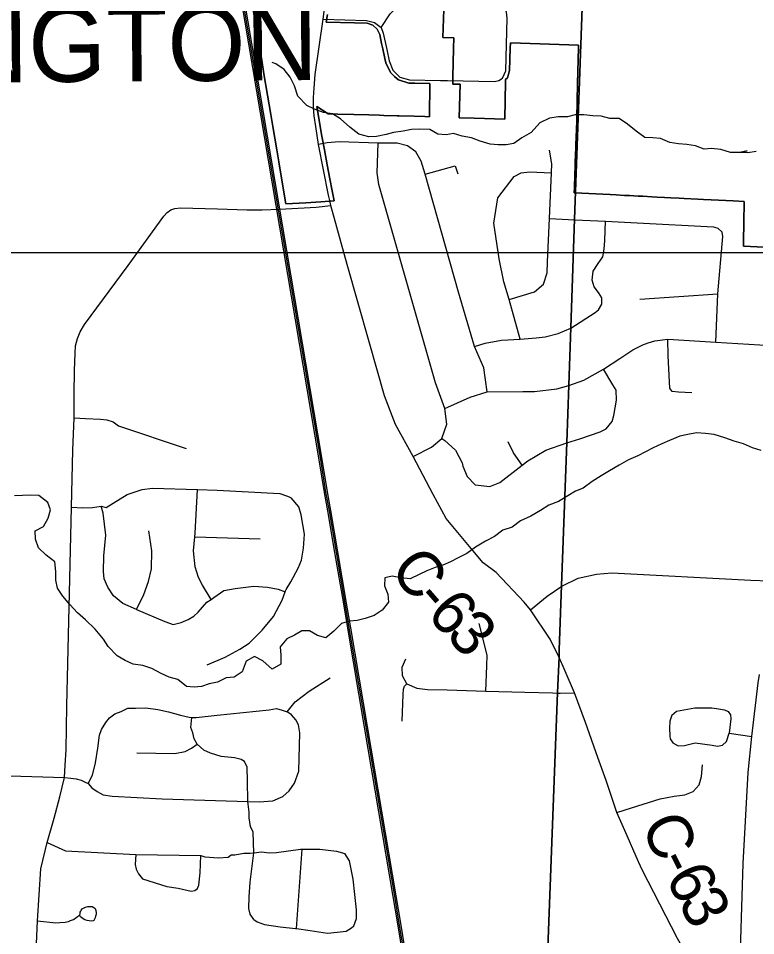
# Model space of a CAD drawing. Extents: x 114604 to 551442, y 316898 to 567001.
# Drawn here: x 190071 to 194989, y 425883 to 431999 of the extents above; entities that cross this region are included whole.
import ezdxf

# ---------------------------------------------------------------- set-up
doc = ezdxf.new("R2010")
doc.units = 0
for name, color, linetype in [('GE_P_Alignment_1000_Bearings', 7, 'Continuous'), ('GE_P_Alignment_1000_Cardinal_Points', 7, 'Continuous'), ('GE_P_Alignment_100_Cardinal_Points', 7, 'Continuous'), ('GE_P_Alignment_100_Stations', 7, 'Continuous'), ('GE_P_Alignment_500_Bearings', 7, 'Continuous'), ('GE_P_Alignment_500_Distances', 7, 'Continuous'), ('PM_P_Cells', 7, 'Continuous'), ('PM_P_CL_Double_Solid', 7, 'Continuous'), ('SH_Named_Boundary', 7, 'Continuous')]:
    doc.layers.add(name, color=color, linetype=linetype)

msp = doc.modelspace()

# ---------------------------------------------------------------- linework, layer by layer
at = {"layer": 'GE_P_Alignment_1000_Bearings'}
for points in [[(194365.8, 416106.4), (194040.3, 417642.3), (193988.2, 417917.2), (193943.6, 418137.9), (193686.3, 419637.6), (193638.2, 419940), (193132.2, 422913.2), (192988.9, 423782), (192925, 424119.1), (192872.6, 424385.3), (192811.2, 424734.3), (192656.6, 425634.3), (192601.8, 425962.5), (192571.4, 426144.1), (192380.2, 427272.7), (192268.7, 427932.4), (192241, 428095.8), (192182.9, 428437.6), (192135.6, 428714), (192112.7, 428837.5), (192075.5, 429068.2), (191479.1, 432593.1)], [(194375.7, 416108.4), (194050.2, 417644.3), (193998.1, 417919.1), (193953.5, 418139.8), (193696.2, 419639.3), (193648.1, 419941.6), (193142.1, 422914.8), (192998.8, 423783.8), (192920, 424248.8), (192892.4, 424389), (192831, 424737.7), (192676.4, 425637.6), (192621.6, 425965.8), (192591.2, 426147.4), (192400, 427276.1), (192288.5, 427935.7), (192260.8, 428099.2), (192202.7, 428440.9), (192155.4, 428717.5), (192132.6, 428840.9), (192095.3, 429071.5), (191499, 432596.5)], [(192775.4, 425001.8), (192666.5, 425636), (192611.7, 425964.2), (192581.3, 426145.7), (192390.1, 427274.4), (192278.6, 427934), (192250.9, 428097.5), (192192.8, 428439.3), (192145.5, 428715.8), (192122.7, 428839.2), (192085.4, 429069.8), (191533, 432335)]]:
    msp.add_lwpolyline(points, dxfattribs=at)
at = {"layer": 'GE_P_Alignment_1000_Cardinal_Points'}
msp.add_line((193684, 427500.2), (193781, 427502.4), dxfattribs=at)
for points in [[(193188.1, 427513.5), (193196.5, 427681.1), (193197, 427752.1), (193145.1, 427964.3)], [(192632.2, 427312.5), (192637.1, 427491.3), (192639.1, 427525.6), (192646, 427546.4), (192661.5, 427562), (192632.7, 427614.2), (192630.2, 427673.7), (192654.5, 427728.2)], [(192661.5, 427562), (192728.6, 427532.5), (192800.7, 427524.3), (192930.3, 427521.7), (193188.1, 427513.5), (193450, 427505.5), (193634.5, 427500.7), (193669.4, 427499.8), (193684, 427500.2)], [(194063.3, 426703), (194159.8, 426735), (194352.5, 426795.2), (194445.6, 426812.4), (194516.6, 426820.9), (194571.5, 426843.3), (194611.4, 426887.3), (194628.3, 426944.1), (194633.3, 427022.4)], [(191288.6, 426418.1), (191314.8, 426407.5), (191405.6, 426400.8), (191470.7, 426405.1), (191491.6, 426420.4), (191514.9, 426422.3)]]:
    msp.add_lwpolyline(points, dxfattribs=at)
at = {"layer": 'GE_P_Alignment_100_Cardinal_Points'}
for p, q in [((194216, 430127.3), (194737.1, 430162.2)), ((191247.5, 428541.3), (191684.9, 428528.4)), ((194812.6, 427231.9), (194962.4, 427211.4)), ((191926.6, 425929.3), (191963.1, 426459.1))]:
    msp.add_line(p, q, dxfattribs=at)
for points in [[(192491, 431938.4), (192550.6, 432028.5), (192633.3, 432111.2), (192690.1, 432139.2), (192752.9, 432147.2), (192861.1, 432145.3)], [(193300.9, 431599.1), (193322.1, 431649.7), (193331.4, 431999.1), (193326.1, 432039.9), (193308.2, 432077), (193262.5, 432120)], [(192104.4, 431993.2), (192393, 431984.5), (192446.2, 431970.4), (192491, 431938.4), (192503.6, 431900.4), (192528.1, 431790.5), (192543.6, 431715.3), (192568.1, 431653.6), (192615.9, 431606), (192680.9, 431588.2), (192887, 431584.4), (192932.4, 431583.6)], [(192932.4, 431583.6), (193246, 431578.1), (193275.1, 431584.2), (193300.9, 431599.1)], [(193197.9, 429508), (193174.8, 429668.3), (193113.1, 429810.2), (193007.3, 430174), (192785.4, 430958.7), (192757.6, 431047.5), (192722.2, 431107.6), (192666.1, 431149.2), (192598.3, 431165.7), (192471.6, 431167.2), (192211.4, 431176.4), (192130.6, 431168.7), (192073.6, 431158.4)], [(192703.6, 429077), (192825.9, 429139.9), (192896.1, 429198), (192929.8, 429293.3), (192914.9, 429398.1), (192853.9, 429567.9), (192644.7, 430299.3), (192476.5, 430890.2), (192464.8, 430969.7), (192471.6, 431167.2)], [(193344.9, 430124.8), (193513.7, 430176), (193573.3, 430227), (193598, 430301.5), (193601.5, 430376), (193613.5, 430665), (193626.2, 430968.8), (193628.8, 431028.2), (193614.5, 431120.5)], [(192785.4, 430958.7), (192984.5, 431014.9), (193001.9, 430962)], [(193417.4, 429860.6), (193344.9, 430124.8), (193310, 430242.7), (193278.3, 430394.5), (193243.2, 430632.9), (193269.2, 430801.6), (193377.4, 430943.1), (193425, 430969.4), (193481, 430975.3), (193626.2, 430968.8)], [(190191.9, 425828), (190198.6, 425980.8), (190222.2, 426327.4), (190264.3, 426503), (190310, 426665.7), (190347.2, 426807.4), (190379.2, 426936.2), (190383.9, 427020.4), (190389.2, 427122), (190394.9, 427414.6), (190412, 428168.2), (190426.2, 428739.6), (190435.6, 429119), (190442.7, 429334.3), (190442.4, 429495.8), (190446.5, 429647.7), (190450.9, 429765.8), (190453.1, 429816.2), (190465.8, 429863.2), (190483.7, 429907.6), (190512.8, 429957.3), (190803.4, 430351.8), (191040.7, 430679), (191063.4, 430703.3), (191088.4, 430723), (191115.6, 430731.8), (191152.2, 430735.4), (191398.8, 430727.6), (191595.9, 430722.1), (191696.6, 430721), (191814.7, 430727.1), (192057.1, 430739.5), (192155.7, 430750.4)], [(193113.1, 429810.2), (193184.4, 429832.7), (193294.4, 429852.1), (193417.4, 429860.6), (193524.6, 429867.6), (193585.4, 429874.6), (193671.9, 429897.7), (193756.7, 429933.6), (193918.6, 430038.4), (193940.1, 430056.2), (193962.1, 430092.3), (193961.9, 430134.6), (193939.5, 430170.5), (193911.7, 430208.2), (193897.7, 430252.9), (193905.1, 430313.4), (193938.6, 430364.2), (193968.8, 430408.3), (193979.1, 430460.6), (193982.5, 430518.1), (193988.3, 430645.7)], [(193613.5, 430665), (193782.5, 430656.3), (193988.3, 430645.7), (194198.2, 430636.1), (194706.8, 430609.5), (194736.7, 430600.5), (194765.2, 430573.4)], [(194722.2, 429838.6), (194737.1, 430162.2), (194770.8, 430545.2), (194765.2, 430573.4)], [(192914.9, 429398.1), (193084.3, 429473.3), (193197.9, 429508), (193435.5, 429510.3), (193512.9, 429510.4), (193663.3, 429529.1), (193743.1, 429549.7), (193841.9, 429585.5), (193974.9, 429658.5), (194083.5, 429730.3), (194169.5, 429789.6), (194235.3, 429822.5), (194271.4, 429835.2), (194317.4, 429849.3), (194402.2, 429858.6), (194722.2, 429838.6), (195090.5, 429817.5)], [(194563.1, 429501.8), (194473.3, 429506.1), (194432.1, 429510.8), (194415.7, 429533.2), (194414.2, 429575.6), (194405.5, 429747.7), (194402.2, 429858.6)], [(192896.1, 429198), (192916.1, 429184.7), (192987.1, 429120.5), (193030.7, 429035.3), (193036.5, 429013.9), (193065.7, 428943.8), (193118.8, 428889.4), (193214.9, 428876.3), (193282.3, 428904.6), (193431.5, 429019.9), (193469.7, 429048.1), (193588.9, 429119.2), (193729.5, 429167.8), (193815.2, 429194.6), (193951.1, 429241.2), (193991.6, 429261.2), (194031.5, 429310.3), (194043.9, 429349.6), (194061.2, 429453.6), (194057.5, 429519.2), (194036.5, 429556), (193974.9, 429658.5)], [(190442.7, 429334.3), (190518.3, 429330.5), (190619.8, 429326.1), (190660.7, 429322), (190703.3, 429308.4), (190739.1, 429280.9), (191189.7, 429131.6)], [(193431.5, 429019.9), (193373.2, 429102.4), (193337.3, 429175)], [(190426.2, 428739.6), (190500, 428735.8), (190565.1, 428736.2), (190623.2, 428747.1), (190657.8, 428738.1), (190796.7, 428824.8), (190897, 428857.7), (190965.1, 428867), (191266.9, 428856.7), (191396.7, 428852.2), (191814.2, 428829.6), (191860, 428815), (191877.9, 428808.8), (191891.8, 428800.7)], [(191356.8, 428124.9), (191299.5, 428219.9), (191272.1, 428270.4), (191251, 428342.7), (191240.2, 428449.1), (191247.5, 428541.3), (191249.5, 428567.2), (191266.9, 428856.7)], [(191329.5, 427688.5), (191450, 427739.3), (191548.5, 427792.3), (191611, 427831.7), (191697.9, 427919), (191772.9, 428010.3), (191830.1, 428119.9), (191850.5, 428175.5), (191852.8, 428181.8), (191858.1, 428191), (191887.5, 428241.5), (191938.5, 428333.2), (191959.1, 428385.1), (191974, 428467.1), (191979, 428559.2), (191958.5, 428687.7), (191941.1, 428742), (191891.8, 428800.7)], [(190859.9, 428056.4), (190768.4, 428097.5), (190705, 428148.3), (190667.7, 428206.9), (190644.4, 428261.3), (190638.9, 428311.4), (190642.1, 428415.6), (190655.7, 428551.7), (190636.5, 428698.5), (190623.2, 428747.1)], [(190859.9, 428056.4), (190909, 428158.1), (190940, 428244), (190958.9, 428327.9), (190962.3, 428448.1), (190941.9, 428582.6)], [(193486.2, 428054.9), (193598.4, 428147), (193695.5, 428213.6), (193805.6, 428266.9), (193928.3, 428292), (194028.5, 428301.4), (194955.5, 428252.6), (195075.4, 428249.1)], [(190859.9, 428056.4), (191048.9, 427976.2), (191102.7, 427957.6), (191156.8, 427971), (191203, 427990.5), (191241.2, 428012.2), (191271.5, 428039.9), (191328.2, 428105.4), (191356.8, 428124.9), (191374.5, 428137), (191441.1, 428184.3), (191517.2, 428197.5), (191641.3, 428212.2), (191733.2, 428207.2), (191804.9, 428192.4), (191850.5, 428175.5)], [(191863.6, 427376), (191918.3, 427441.5), (192011.1, 427512.7), (192150, 427601.3)], [(190535.8, 426896.5), (190565.5, 426953.3), (190586.4, 427035.3), (190601.5, 427133.3), (190612.5, 427219.4), (190626.9, 427257.3), (190655.4, 427303.1), (190679.8, 427334.9), (190714, 427360.6), (190756.2, 427376.1), (190802.4, 427399.7), (190852.4, 427399.1), (190922.4, 427402.4), (191002.2, 427391.5), (191072, 427374.7), (191151.7, 427353.7), (191209.5, 427339.1), (191227.6, 427338.1), (191257.5, 427336.6), (191397.6, 427353.1), (191743.8, 427387.3), (191793.9, 427396.8), (191831.7, 427386.4), (191863.6, 427376)], [(194429.3, 427352.2), (194460.5, 427378.4), (194583.4, 427401), (194695.8, 427402.4), (194726.8, 427396.9), (194781.2, 427387.7), (194805.4, 427376.3), (194820.8, 427354.3), (194823.3, 427327.6), (194812.6, 427231.9)], [(191641.9, 425991.4), (191616.4, 426025.4), (191608, 426063.4), (191611.1, 426142.2), (191616.7, 426240.2), (191641.4, 426435.3), (191637, 426572.9), (191618.6, 426610.8), (191611.6, 426667.3), (191610.1, 426705.3), (191600.9, 426777.6), (191600.5, 426915.9), (191597.5, 427006.1), (191579.9, 427044.4), (191558.1, 427056.7), (191512.3, 427069.2), (191424.4, 427078.2), (191352.7, 427099), (191309, 427119.5), (191263.9, 427158.7), (191243.9, 427194.4), (191234.3, 427234.6), (191222.7, 427270.8), (191227.6, 427338.1)], [(191600.9, 426777.6), (191676.8, 426774.7), (191768.8, 426781.7), (191835.2, 426811.1), (191877.6, 426848.7), (191912.1, 426900.4), (191941, 426980.3), (191948, 427234.8), (191938.6, 427289), (191923, 427321.2), (191893.3, 427355.6), (191863.6, 427376)], [(194429.3, 427352.2), (194417, 427313.3), (194414.5, 427267.8), (194416.1, 427212.4), (194418.9, 427194.8), (194435.9, 427168), (194472.5, 427149.2), (194513.6, 427150.7), (194585.1, 427168.6), (194698.6, 427152.5), (194733.3, 427144.9), (194767.8, 427153.4), (194795, 427176.2), (194812.6, 427231.9)], [(190861, 427102.4), (191114.8, 427097.6), (191184.9, 427110.9), (191225.2, 427132.5), (191263.9, 427158.7)], [(190379.2, 426936.2), (190421.8, 426932.1), (190457.5, 426928), (190489.6, 426918.7), (190511.4, 426908.5), (190535.8, 426896.5), (190562.1, 426868.9), (190596.1, 426843.1), (190637.9, 426822.3), (190697.8, 426813.6), (191029.4, 426795.9), (191387.1, 426783.9), (191600.9, 426777.6)], [(190264.3, 426503), (190386.3, 426447.2), (190855.1, 426424.7), (191288.6, 426418.1)], [(190855.1, 426424.7), (190851.2, 426358.1), (190856.5, 426325.4), (190872.3, 426294.6), (190900, 426262.1), (191061.2, 426210.7), (191136.2, 426199.2), (191224, 426179.2), (191248.9, 426183.7), (191266.9, 426196.7), (191274.5, 426218.3), (191284.2, 426301.8), (191288.6, 426418.1)], [(191514.9, 426422.3), (191574.1, 426431.7), (191616.9, 426432.7), (191641.4, 426435.3), (191693.2, 426441), (191744, 426435.9), (191792.8, 426437.2), (191953.1, 426459), (191963.1, 426459.1), (192083, 426459.6), (192192.8, 426446.4), (192248.6, 426429.7)], [(192309, 425948), (192327.5, 425995.9), (192326.2, 426054.1), (192304.6, 426258.8), (192280, 426381.3), (192248.6, 426429.7)], [(190198.6, 425980.8), (190320.9, 425967.9), (190348.1, 425970.6), (190382.7, 425973.3), (190406.2, 425977.2), (190419.8, 425983.5), (190438.3, 425991), (190454.4, 426001.1), (190466.7, 426009.8), (190479.6, 426018.1), (190482.7, 426028.5), (190483.8, 426038.4), (190487.5, 426045.9), (190491.2, 426053.4), (190496.7, 426061.3), (190504.7, 426065.8), (190519.5, 426072.1), (190533.7, 426078), (190562.8, 426076.2), (190575.2, 426071.3), (190584, 426062.7), (190589, 426050.3), (190590.4, 426035.5), (190589.5, 426023.9), (190588.6, 426020.2), (190586.8, 426011.9), (190583.2, 426000.7), (190579.5, 425992.1), (190574.6, 425984.6), (190569.7, 425980.8), (190559.8, 425979.5), (190543.7, 425980.6), (190530, 425983), (190515.2, 425989.1), (190502.7, 425994), (190493.7, 426000.9), (190486.5, 426007.5), (190481.9, 426018)], [(191641.9, 425991.4), (191663.7, 425975.2), (191713.4, 425956.6), (191817.2, 425941.4), (191919, 425930.3), (191926.6, 425929.3), (192016.8, 425917.2), (192132.6, 425899.9), (192198.6, 425905.2), (192256.6, 425912.5), (192292.9, 425934.2), (192309, 425948)]]:
    msp.add_lwpolyline(points, dxfattribs=at)
at = {"layer": 'GE_P_Alignment_100_Stations'}
for points in [[(192133.4, 432024.4), (192125.1, 431974.1), (192313.6, 431969.4), (192397.2, 431967.3), (192434.7, 431954), (192464.4, 431927.4), (192481.5, 431891.4), (192494.2, 431831), (192501.9, 431794.7), (192515.5, 431729.9), (192521.4, 431701.9), (192552.6, 431636.7), (192579, 431611.2), (192597.7, 431596.1), (192607.2, 431589.2), (192676.1, 431567.3), (192715.9, 431566.4), (192816.4, 431564), (192813.2, 431342.2), (192781.4, 431343.2), (192711.5, 431345.4), (192611.7, 431348.6), (192598.8, 431349), (192508.4, 431351.5), (192479.4, 431352.3), (192407.9, 431354.3), (192308.1, 431357.1), (192202.8, 431360), (192137.2, 431361.9), (192061, 431410.4), (192094.8, 431213.1), (192112.4, 431121.9), (192131, 431023), (192149.2, 430928), (192164.4, 430849.3), (192177.1, 430783), (192088.2, 430774.9), (191988.5, 430769.4), (191854.6, 430763), (191832.6, 430894), (191807.7, 431042.4), (191794.5, 431121.1), (191781.3, 431199.6), (191768.1, 431278.2), (191754.9, 431356.6), (191733, 431487.4), (191709.3, 431628.6), (191694.1, 431719), (191679, 431808.9), (191664.2, 431898), (191648.5, 431991.4), (191577.7, 432411.8)], [(191577.7, 432411.8), (191648.5, 431991.4), (191664.2, 431898), (191679, 431808.9), (191694.1, 431719), (191709.3, 431628.6), (191733, 431487.4), (191754.9, 431356.6), (191768.1, 431278.2), (191781.3, 431199.6), (191794.5, 431121.1), (191807.7, 431042.4), (191832.6, 430894), (191854.6, 430763), (191988.5, 430769.4), (192088.2, 430774.9), (192177.1, 430783), (192164.4, 430849.3), (192149.2, 430928), (192131, 431023), (192112.4, 431121.9), (192094.8, 431213.1), (192061, 431410.4), (192137.2, 431361.9), (192202.8, 431360), (192308.1, 431357.1), (192407.9, 431354.3), (192479.4, 431352.3), (192508.4, 431351.5), (192598.8, 431349), (192611.7, 431348.6), (192711.5, 431345.4), (192781.4, 431343.2), (192813.2, 431342.2), (192816.4, 431564), (192715.9, 431566.4), (192676.1, 431567.3), (192607.2, 431589.2), (192597.7, 431596.1), (192579, 431611.2), (192552.6, 431636.7), (192521.4, 431701.9), (192515.5, 431729.9), (192501.9, 431794.7), (192494.2, 431831), (192481.5, 431891.4), (192464.4, 431927.4), (192434.7, 431954), (192397.2, 431967.3), (192313.6, 431969.4), (192125.1, 431974.1), (192133.4, 432024.4)], [(195046.6, 430472.9), (194907.3, 430479.2), (194907.8, 430512), (194909.8, 430635.5), (194912.1, 430777.4), (194838.6, 430781.1), (194693.1, 430788.5), (194641, 430791.6), (194603.3, 430793.3), (194512.7, 430797.9), (194479.5, 430799.6), (194423.2, 430802.5), (194380.9, 430804.7), (194332.2, 430807.2), (194295.9, 430809.1), (194235.6, 430812.1), (194205.6, 430813.7), (194147.8, 430816.7), (194113.8, 430818.4), (194058, 430821.3), (194018.7, 430823.3), (193968.5, 430825.8), (193875.4, 430830.6), (193828.4, 430833), (193778.7, 430835.6), (193779.8, 430869.4), (193782.8, 430954.2), (193784.8, 431012.4), (193785.7, 431039.7), (193789.1, 431137.2), (193789.7, 431154.5), (193795.1, 431311.1), (193795.8, 431332), (193801.6, 431561.6), (193807.7, 431804.1), (193808.3, 431819.8), (193421.2, 431832.8), (193352.9, 431835.1), (193351.8, 431800.8), (193348, 431651.8), (193332.8, 431602.8), (193321.2, 431590.6), (193321.1, 431577.2), (193316.1, 431326.3), (193110.8, 431332.8), (193012, 431335.9), (193018.7, 431559.4), (192968.6, 431560.5), (192969.9, 431608.3), (192974.5, 431798.1), (192976.2, 431867.7), (192902.9, 431869.9), (192910.7, 432121.4)], [(192910.7, 432121.4), (192902.9, 431869.9), (192976.2, 431867.7), (192974.5, 431798.1), (192969.9, 431608.3), (192968.6, 431560.5), (193018.7, 431559.4), (193012, 431335.9), (193110.8, 431332.8), (193316.1, 431326.3), (193321.1, 431577.2), (193321.2, 431590.6), (193332.8, 431602.8), (193348, 431651.8), (193351.8, 431800.8), (193352.9, 431835.1), (193421.2, 431832.8), (193808.3, 431819.8), (193807.7, 431804.1), (193801.6, 431561.6), (193795.8, 431332), (193795.1, 431311.1), (193789.7, 431154.5), (193789.1, 431137.2), (193785.7, 431039.7), (193784.8, 431012.4), (193782.8, 430954.2), (193779.8, 430869.4), (193778.7, 430835.6), (193828.4, 430833), (193875.4, 430830.6), (193968.5, 430825.8), (194018.7, 430823.3), (194058, 430821.3), (194113.8, 430818.4), (194147.8, 430816.7), (194205.6, 430813.7), (194235.6, 430812.1), (194295.9, 430809.1), (194332.2, 430807.2), (194380.9, 430804.7), (194423.2, 430802.5), (194479.5, 430799.6), (194512.7, 430797.9), (194603.3, 430793.3), (194641, 430791.6), (194693.1, 430788.5), (194838.6, 430781.1), (194912.1, 430777.4), (194909.8, 430635.5), (194907.8, 430512), (194907.3, 430479.2), (195046.6, 430472.9)]]:
    msp.add_lwpolyline(points, dxfattribs=at)
at = {"layer": 'GE_P_Alignment_500_Bearings'}
msp.add_line((193718.7, 427645.3), (193697.9, 427692.9), dxfattribs=at)
msp.add_lwpolyline([(184305.2, 516815.5), (260150, 516815.5), (260150, 430435.7), (184305.2, 430435.7)], close=True, dxfattribs=at)
for points in [[(192144.4, 430802), (192140.4, 430818.9), (192073.6, 431158.4), (192055.2, 431276.7), (192044.6, 431349.3), (192040.5, 431403.6), (192039.1, 431469.9), (192043.3, 431532.5), (192051.8, 431623.7), (192104.4, 431993.2), (192139.2, 432271.4), (192151.3, 432384.7), (192154.3, 432477.7), (192155.7, 432795.2), (192156.4, 432976.5)], [(193091.6, 428464.2), (192923.8, 428663.2), (192838.5, 428824.3), (192703.6, 429077), (192585.9, 429290.8), (192514.3, 429480.7), (192410.7, 429841.9), (192263.4, 430358.1), (192155.7, 430750.4), (192148.5, 430785.1), (192144.4, 430802)], [(193676.2, 427740.9), (193617.9, 427859.3), (193486.2, 428054.9), (193444.8, 428106.2), (193257.5, 428303), (193172.1, 428368.6), (193091.6, 428464.2)], [(193697.9, 427692.9), (193693.8, 427702.4), (193678.5, 427736.2), (193676.2, 427740.9)], [(193852.8, 427304.1), (193781, 427502.4), (193718.7, 427645.3)], [(195318.3, 424078.9), (195313.7, 424088.4), (195129.1, 424423.6), (194981.5, 424710.8), (194944.5, 424786.1), (194912.7, 424886), (194863.4, 425099.8), (194857, 425185.3), (194859.1, 425281.8), (194864.7, 425369.7), (194880.6, 425564.8), (194905.4, 426364.2), (194920.2, 426645.9), (194938.4, 426970.2), (194962.4, 427211.4), (195006.5, 427567.8), (195015.2, 427624.2)], [(194209.6, 426371), (194207.4, 426375.9), (194115.8, 426583.8), (194063.3, 426703), (193991.5, 426917.9), (193937.2, 427071.1), (193852.8, 427304.1)], [(188038.3, 427025.9), (188288.2, 427015.7), (189294.4, 426974.8), (189575.5, 426962.5), (190379.2, 426936.2)], [(194857, 425185.3), (194797.7, 425305), (194750.9, 425382.7), (194722.5, 425426.5), (194697.6, 425461.5), (194467.8, 425862.6), (194231.7, 426321.7), (194209.6, 426371)]]:
    msp.add_lwpolyline(points, dxfattribs=at)
at = {"layer": 'GE_P_Alignment_500_Distances'}
for points in [[(193877.3, 433356.7), (193781.3, 430659.1), (193755.5, 429936.5), (193741.9, 429552.5), (193728.3, 429170.6), (193694.3, 428216.4), (193679.1, 427787.9), (193677.3, 427739), (193668.2, 427502.7), (193598.4, 425682.6), (193592.2, 425625.2), (193584.7, 425537.7), (193524.6, 423783), (193402, 420006.5), (193388.2, 419671.9), (193317.5, 417956.5), (193304.4, 417637.5), (193302.1, 417582.7), (193283.3, 417126.1), (193271, 416827.3)], [(200569.3, 423482.2), (197394.4, 423595.8), (197210.8, 423604.5), (197121.9, 423608.8), (196401.5, 423643.2), (195502.6, 423702.1), (194797.6, 423715.7), (193803.1, 423765), (193524.6, 423783), (193584.7, 425537.7), (193592.2, 425625.2), (193598.4, 425682.6), (193668.2, 427502.7), (193677.3, 427739), (193679.1, 427787.9), (193694.3, 428216.4), (193728.3, 429170.6), (193741.9, 429552.5), (193755.5, 429936.5), (193781.3, 430659.1), (193877.3, 433356.7)]]:
    msp.add_lwpolyline(points, dxfattribs=at)
at = {"layer": 'PM_P_Cells'}
for points in [[(193271.8, 431156.1), (193217.8, 431160.5), (193151.9, 431179.1), (193094, 431201.6), (193032, 431214.1), (192974.1, 431230.6), (192924, 431222.9), (192868, 431227.4), (192816.1, 431257.9), (192748.1, 431260.4), (192694, 431256.8), (192637.9, 431247.2), (192573.8, 431237.7), (192523.7, 431224), (192459.6, 431210.4), (192409.6, 431208.8), (192341.6, 431227.4), (192281.9, 431274), (192220.2, 431328.6), (192166.4, 431361.1), (192106.4, 431371.6), (192046.5, 431394.1), (191994.6, 431416.6), (191934.9, 431479.3), (191913.4, 431547.6), (191883.7, 431606), (191844, 431656.5), (191788.2, 431695), (191764.2, 431705.3)], [(194992.6, 431110.9), (194936.5, 431101.3), (194880.5, 431103.7), (194932.6, 431115.4), (194882.5, 431103.7), (194820.4, 431104.2), (194756.5, 431124.7), (194694.5, 431131.2), (194644.5, 431125.6), (194588.6, 431148.1), (194530.6, 431158.5), (194474.6, 431161), (194416.6, 431171.4), (194354.7, 431198), (194302.7, 431202.4), (194250.7, 431204.8), (194190.9, 431245.4), (194133.2, 431294), (194079.4, 431330.5), (194015.3, 431331), (193959.4, 431345.4), (193903.4, 431347.9), (193843.4, 431354.3), (193785.3, 431354.8), (193733.2, 431341.1), (193673.2, 431341.6), (193613.1, 431332), (193548.9, 431302.4), (193492.4, 431236.6), (193430.2, 431203), (193375.9, 431163.3), (193323.8, 431155.7), (193271.8, 431156.1)], [(195026.1, 429116.6), (194968.2, 429135), (194908.3, 429161.6), (194844.4, 429180.1), (194782.5, 429202.7), (194712.6, 429223.3), (194654.6, 429229.7), (194594.6, 429234.2), (194536.5, 429224.6), (194482.4, 429213), (194414.1, 429183.4), (194362, 429161.7), (194305.8, 429134.1), (194203.4, 429080.7), (194141.2, 429055.1), (194078.9, 429019.4), (194014.6, 428981.8), (193958.4, 428948.1), (193898.1, 428910.5), (193837.8, 428866.8), (193787.6, 428847.1), (193735.4, 428815.4), (193673.1, 428777.8), (193608.9, 428752.2), (193552.7, 428716.5), (193488.4, 428678.9), (193420.1, 428647.3), (193363.8, 428605.6), (193301.7, 428586), (193247.4, 428544.3), (193187.1, 428512.6), (193120.8, 428473), (193062.6, 428431.3), (193004.3, 428401.7), (192954.1, 428374), (192901.9, 428352.3), (192851.8, 428336.6), (192795.6, 428315), (192743.5, 428291.3), (192685.2, 428261.7), (192621.2, 428268.2), (192565.3, 428278.6), (192515.2, 428269), (192512.8, 428214.8), (192536.5, 428158.5), (192540.2, 428106.3), (192497.8, 428052.4), (192443.5, 428016.7), (192383.4, 427997.1), (192331.2, 427983.5), (192279.2, 427979.9), (192227.1, 427964.2), (192174.7, 427912.4), (192122.4, 427868.7), (192066.4, 427883.2), (192012.6, 427915.7), (191962.6, 427914.1), (191912.4, 427886.4), (191862.2, 427860.7), (191817.8, 427808.8), (191821.5, 427752.6), (191821.1, 427692.5), (191764.8, 427658.8), (191701.2, 427715.4), (191645.3, 427744), (191591.1, 427712.3), (191564.6, 427642.3), (191510.3, 427606.6), (191456.3, 427601), (191400.1, 427573.3), (191344, 427561.7), (191293.8, 427544), (191243.8, 427538.4), (191191.7, 427542.8), (191134, 427591.4)], [(191134, 427591.4), (191076.1, 427605.9), (191024.2, 427630.4), (190960.4, 427663), (190900.4, 427683.5), (190836.5, 427692), (190782.6, 427716.5), (190730.8, 427749), (190671.1, 427809.6), (190639.4, 427860), (190583.8, 427926.7), (190520.1, 427987.3), (190466.4, 428033.9), (190414.7, 428090.5), (190367, 428145), (190333.4, 428199.4), (190321.7, 428253.7), (190322, 428309.9), (190314.4, 428374.1), (190256.7, 428418.7), (190205, 428469.3), (190185.3, 428525.6), (190183.7, 428581.8), (190239.9, 428609.5), (190270.3, 428665.4), (190284.6, 428721.5), (190266.9, 428771.7), (190207.2, 428816.3), (190155.2, 428818.8), (190099.1, 428817.2), (190045.1, 428815.6)]]:
    msp.add_lwpolyline(points, dxfattribs=at)

# ---------------------------------------------------------------- texts
at = {"layer": 'PM_P_CL_Double_Solid'}
for s, rotation, p in [('C', 309.29994, (192540.1, 428318.7)), ('-', 310.96185, (192702.2, 428120.8)), ('6', 312.02485, (192787.1, 428023.2)), ('3', 313.14539, (192915.1, 427881.2)), ('C', 293.82036, (194221.1, 426622.7)), ('-', 296.77328, (194327, 426383.7)), ('6', 297.18396, (194383.1, 426272.6)), ('3', 297.60113, (194468, 426107.4))]:
    msp.add_text(s, height=300, rotation=rotation, dxfattribs=at).set_placement(p)
at = {"layer": 'SH_Named_Boundary'}
msp.add_text('WORTHINGTON', height=500.016, rotation=0.41322, dxfattribs=at).set_placement((186944.8, 431550.3))

doc.saveas('drawing.dxf')
